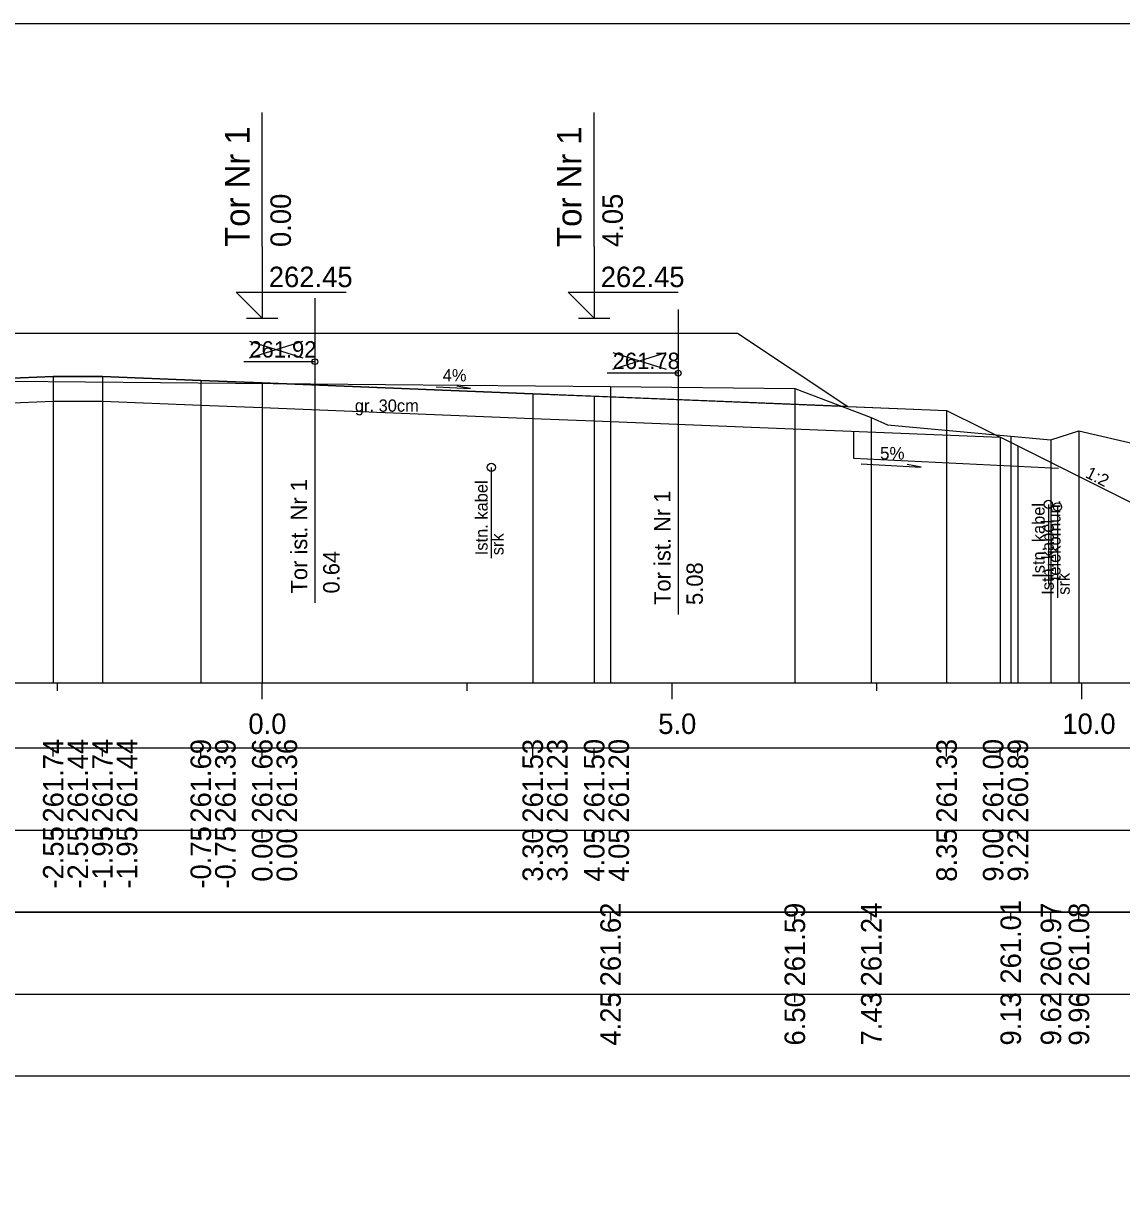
# Model space of a CAD drawing. Extents: x 6516023 to 6560129, y 5513077 to 5529206.
# Drawn here: x 6518144.8 to 6518158.2, y 5514565.91 to 5514580.16 of the extents above; entities that cross this region are included whole.
import ezdxf

# ---------------------------------------------------------------- set-up
doc = ezdxf.new("R2010")
doc.units = 0
for name, color, linetype in [('IR_default', 7, 'Continuous'), ('TOR_PRZEK_P-kable', 7, 'Continuous'), ('TOR_PRZEK_P-komponent', 7, 'Continuous'), ('TOR_PRZEK_P-opisy', 7, 'Continuous'), ('TOR_PRZEK_P-schodkowanie+wymiana', 7, 'Continuous'), ('TOR_PRZEK_P-tabelka istniejace', 7, 'Continuous'), ('TOR_PRZEK_P-tabelka projektowane', 7, 'Continuous'), ('TOR_PRZEK_P-teren istniejacy', 7, 'Continuous'), ('TOR_PRZEK_P-tory istniejace', 7, 'Continuous'), ('TOR_PRZEK_P-tory projektowane', 7, 'Continuous'), ('TOR_PRZEK_P-uklad odniesienia', 7, 'Continuous'), ('TOR_PRZEK_P-warstwa ochronna I', 7, 'Continuous'), ('TOR_PRZEK_P-warstwa ochronna II', 7, 'Continuous'), ('TOR_PS_T-skarpy projektowane', 7, 'Continuous'), ('TOR_RAMKI-ramka+tabelka 1', 7, 'Continuous')]:
    doc.layers.add(name, color=color, linetype=linetype)

msp = doc.modelspace()

# ---------------------------------------------------------------- linework, layer by layer
at = {"layer": 'IR_default'}
msp.add_lwpolyline([(6518133.797, 5514574.26), (6518134.793, 5514573.596), (6518135.193, 5514573.596), (6518138.343, 5514575.171), (6518138.343, 5514575.171), (6518139.213, 5514575.606), (6518140.378, 5514575.653), (6518141.463, 5514576.376), (6518144.963, 5514576.376), (6518145.963, 5514576.376), (6518149.463, 5514576.376), (6518150.013, 5514576.376), (6518153.513, 5514576.376), (6518154.856, 5514575.48), (6518156.063, 5514575.432), (6518156.933, 5514574.997), (6518159.03, 5514573.949), (6518159.43, 5514573.949), (6518160.015, 5514574.339), (6518160.54, 5514574.689)], dxfattribs=at)
at = {"layer": 'TOR_PRZEK_P-kable'}
for p, q in [((6518150.508, 5514574.736), (6518150.508, 5514573.627)), ((6518157.304, 5514574.284), (6518157.304, 5514573.311)), ((6518157.416, 5514574.254), (6518157.416, 5514573.144))]:
    msp.add_line(p, q, dxfattribs=at)
for centre in [(6518150.508, 5514574.736), (6518157.304, 5514574.284), (6518157.416, 5514574.254)]:
    msp.add_circle(centre, 0.05, dxfattribs=at)
at = {"layer": 'TOR_PRZEK_P-komponent'}
msp.add_lwpolyline([(6518141.463, 5514576.376), (6518144.963, 5514576.376), (6518145.963, 5514576.376), (6518149.463, 5514576.376), (6518150.013, 5514576.376), (6518153.513, 5514576.376), (6518154.856, 5514575.48), (6518151.013, 5514575.634), (6518147.713, 5514575.766), (6518146.963, 5514575.796), (6518145.763, 5514575.844), (6518145.163, 5514575.844), (6518143.963, 5514575.796), (6518143.213, 5514575.766), (6518140.378, 5514575.653)], close=True, dxfattribs=at)
at = {"layer": 'TOR_PRZEK_P-opisy'}
msp.add_lwpolyline([(6518149.836, 5514575.719), (6518150.254, 5514575.7), (6518150.086, 5514575.728)], dxfattribs=at)
at = {"layer": 'TOR_PRZEK_P-schodkowanie+wymiana'}
for p, q in [((6518154.926, 5514575.178), (6518154.926, 5514574.849)), ((6518154.926, 5514574.849), (6518157.429, 5514574.724))]:
    msp.add_line(p, q, dxfattribs=at)
at = {"layer": 'TOR_PRZEK_P-tabelka istniejace'}
for p, q in [((6518151.963, 5514569.206), (6518151.963, 5514569.306)), ((6518154.211, 5514569.206), (6518154.211, 5514569.306)), ((6518155.144, 5514569.206), (6518155.144, 5514569.306)), ((6518156.845, 5514569.206), (6518156.845, 5514569.306)), ((6518157.336, 5514569.206), (6518157.336, 5514569.306)), ((6518157.678, 5514569.206), (6518157.678, 5514569.306)), ((6518086.663, 5514568.306), (6518190.463, 5514568.306)), ((6518151.963, 5514568.206), (6518151.963, 5514568.306)), ((6518154.211, 5514568.206), (6518154.211, 5514568.306)), ((6518155.144, 5514568.206), (6518155.144, 5514568.306)), ((6518156.845, 5514568.206), (6518156.845, 5514568.306)), ((6518157.336, 5514568.206), (6518157.336, 5514568.306)), ((6518157.678, 5514568.206), (6518157.678, 5514568.306))]:
    msp.add_line(p, q, dxfattribs=at)
for points in [[(6518151.963, 5514575.724), (6518151.963, 5514572.306), (6518151.963, 5514572.176), (6518151.963, 5514572.106)], [(6518154.211, 5514575.7), (6518154.211, 5514572.306), (6518154.211, 5514572.176), (6518154.211, 5514572.106)], [(6518155.144, 5514575.346), (6518155.144, 5514572.306), (6518155.144, 5514572.176), (6518155.144, 5514572.106)], [(6518157.678, 5514575.182), (6518157.678, 5514572.306), (6518157.678, 5514572.176), (6518157.678, 5514572.106)], [(6518156.845, 5514575.116), (6518156.845, 5514572.306), (6518156.845, 5514572.176), (6518156.845, 5514572.106)], [(6518157.336, 5514575.073), (6518157.336, 5514572.306), (6518157.336, 5514572.176), (6518157.336, 5514572.106)]]:
    msp.add_lwpolyline(points, dxfattribs=at)
msp.add_lwpolyline([(6518086.663, 5514569.306), (6518086.663, 5514567.306), (6518190.463, 5514567.306), (6518190.463, 5514569.306)], close=True, dxfattribs=at)
at = {"layer": 'TOR_PRZEK_P-tabelka projektowane'}
for p, q in [((6518145.163, 5514571.206), (6518145.163, 5514571.306)), ((6518145.163, 5514571.206), (6518145.163, 5514571.306)), ((6518145.763, 5514571.206), (6518145.763, 5514571.306)), ((6518145.763, 5514571.206), (6518145.763, 5514571.306)), ((6518146.963, 5514571.206), (6518146.963, 5514571.306)), ((6518146.963, 5514571.206), (6518146.963, 5514571.306)), ((6518147.713, 5514571.206), (6518147.713, 5514571.306)), ((6518147.713, 5514571.206), (6518147.713, 5514571.306)), ((6518151.013, 5514571.206), (6518151.013, 5514571.306)), ((6518151.013, 5514571.206), (6518151.013, 5514571.306)), ((6518151.763, 5514571.206), (6518151.763, 5514571.306)), ((6518151.763, 5514571.206), (6518151.763, 5514571.306)), ((6518156.063, 5514571.206), (6518156.063, 5514571.306)), ((6518156.715, 5514571.206), (6518156.715, 5514571.306)), ((6518156.933, 5514571.206), (6518156.933, 5514571.306)), ((6518086.663, 5514570.306), (6518190.463, 5514570.306)), ((6518145.163, 5514570.206), (6518145.163, 5514570.306)), ((6518145.163, 5514570.206), (6518145.163, 5514570.306)), ((6518145.763, 5514570.206), (6518145.763, 5514570.306)), ((6518145.763, 5514570.206), (6518145.763, 5514570.306)), ((6518146.963, 5514570.206), (6518146.963, 5514570.306)), ((6518146.963, 5514570.206), (6518146.963, 5514570.306)), ((6518147.713, 5514570.206), (6518147.713, 5514570.306)), ((6518147.713, 5514570.206), (6518147.713, 5514570.306)), ((6518151.013, 5514570.206), (6518151.013, 5514570.306)), ((6518151.013, 5514570.206), (6518151.013, 5514570.306)), ((6518151.763, 5514570.206), (6518151.763, 5514570.306)), ((6518151.763, 5514570.206), (6518151.763, 5514570.306)), ((6518156.063, 5514570.206), (6518156.063, 5514570.306)), ((6518156.715, 5514570.206), (6518156.715, 5514570.306)), ((6518156.933, 5514570.206), (6518156.933, 5514570.306))]:
    msp.add_line(p, q, dxfattribs=at)
for points in [[(6518145.163, 5514575.844), (6518145.163, 5514572.306), (6518145.163, 5514572.176), (6518145.163, 5514572.106)], [(6518145.763, 5514575.844), (6518145.763, 5514572.306), (6518145.763, 5514572.176), (6518145.763, 5514572.106)], [(6518146.963, 5514575.796), (6518146.963, 5514572.306), (6518146.963, 5514572.176), (6518146.963, 5514572.106)], [(6518147.713, 5514575.766), (6518147.713, 5514572.306), (6518147.713, 5514572.176), (6518147.713, 5514572.106)], [(6518151.013, 5514575.634), (6518151.013, 5514572.306), (6518151.013, 5514572.176), (6518151.013, 5514572.106)], [(6518151.763, 5514575.604), (6518151.763, 5514572.306), (6518151.763, 5514572.176), (6518151.763, 5514572.106)], [(6518145.163, 5514575.544), (6518145.163, 5514572.306), (6518145.163, 5514572.176), (6518145.163, 5514572.106)], [(6518145.763, 5514575.544), (6518145.763, 5514572.306), (6518145.763, 5514572.176), (6518145.763, 5514572.106)], [(6518146.963, 5514575.496), (6518146.963, 5514572.306), (6518146.963, 5514572.176), (6518146.963, 5514572.106)], [(6518147.713, 5514575.466), (6518147.713, 5514572.306), (6518147.713, 5514572.176), (6518147.713, 5514572.106)], [(6518151.013, 5514575.334), (6518151.013, 5514572.306), (6518151.013, 5514572.176), (6518151.013, 5514572.106)], [(6518151.763, 5514575.304), (6518151.763, 5514572.306), (6518151.763, 5514572.176), (6518151.763, 5514572.106)], [(6518156.063, 5514575.432), (6518156.063, 5514572.306), (6518156.063, 5514572.176), (6518156.063, 5514572.106)], [(6518156.715, 5514575.106), (6518156.715, 5514572.306), (6518156.715, 5514572.176), (6518156.715, 5514572.106)], [(6518156.933, 5514574.997), (6518156.933, 5514572.306), (6518156.933, 5514572.176), (6518156.933, 5514572.106)]]:
    msp.add_lwpolyline(points, dxfattribs=at)
msp.add_lwpolyline([(6518086.663, 5514571.306), (6518086.663, 5514569.306), (6518190.463, 5514569.306), (6518190.463, 5514571.306)], close=True, dxfattribs=at)
at = {"layer": 'TOR_PRZEK_P-teren istniejacy'}
msp.add_lwpolyline([(6518128.054, 5514574.514), (6518133.683, 5514574.259), (6518134.3, 5514574.263), (6518135.168, 5514574.586), (6518136.518, 5514573.793), (6518136.879, 5514573.66), (6518137.337, 5514573.913), (6518139.396, 5514575.089), (6518139.839, 5514575.094), (6518140.612, 5514575.143), (6518140.871, 5514575.248), (6518141.665, 5514575.215), (6518141.808, 5514575.25), (6518142.488, 5514575.695), (6518142.671, 5514575.806), (6518143.723, 5514575.795), (6518151.963, 5514575.724), (6518154.211, 5514575.7), (6518155.144, 5514575.346), (6518155.342, 5514575.255), (6518156.845, 5514575.116), (6518157.336, 5514575.073), (6518157.678, 5514575.182), (6518158.414, 5514575.01)], dxfattribs=at)
at = {"layer": 'TOR_PRZEK_P-tory istniejace'}
for p, q in [((6518148.355, 5514576.802), (6518148.355, 5514573.081)), ((6518152.789, 5514576.662), (6518152.789, 5514572.941)), ((6518147.556, 5514576.073), (6518148.208, 5514576.276)), ((6518147.556, 5514576.276), (6518148.208, 5514576.073)), ((6518148.356, 5514576.026), (6518147.49, 5514576.026)), ((6518151.989, 5514575.933), (6518152.641, 5514576.136)), ((6518151.989, 5514576.136), (6518152.641, 5514575.933)), ((6518152.789, 5514575.886), (6518151.923, 5514575.886))]:
    msp.add_line(p, q, dxfattribs=at)
for centre in [(6518148.356, 5514576.026), (6518152.789, 5514575.886)]:
    msp.add_circle(centre, 0.035, dxfattribs=at)
at = {"layer": 'TOR_PRZEK_P-tory projektowane'}
for p, q in [((6518147.713, 5514577.434), (6518147.713, 5514579.066)), ((6518151.763, 5514577.433), (6518151.763, 5514579.066)), ((6518147.713, 5514577.434), (6518147.713, 5514576.556)), ((6518151.763, 5514577.433), (6518151.763, 5514576.556)), ((6518147.713, 5514576.556), (6518147.394, 5514576.875)), ((6518147.394, 5514576.875), (6518148.738, 5514576.875)), ((6518151.763, 5514576.556), (6518151.444, 5514576.875)), ((6518151.444, 5514576.875), (6518152.788, 5514576.875)), ((6518147.521, 5514576.556), (6518147.905, 5514576.556)), ((6518151.571, 5514576.556), (6518151.955, 5514576.556))]:
    msp.add_line(p, q, dxfattribs=at)
at = {"layer": 'TOR_PRZEK_P-uklad odniesienia'}
for p, q in [((6518090.463, 5514572.106), (6518190.463, 5514572.106)), ((6518145.213, 5514572.006), (6518145.213, 5514572.106)), ((6518147.713, 5514571.906), (6518147.713, 5514572.106)), ((6518150.213, 5514572.006), (6518150.213, 5514572.106)), ((6518152.713, 5514571.906), (6518152.713, 5514572.106)), ((6518155.213, 5514572.006), (6518155.213, 5514572.106)), ((6518157.713, 5514571.906), (6518157.713, 5514572.106))]:
    msp.add_line(p, q, dxfattribs=at)
at = {"layer": 'TOR_PRZEK_P-warstwa ochronna I'}
msp.add_lwpolyline([(6518138.561, 5514575.28), (6518143.213, 5514575.466), (6518143.963, 5514575.496), (6518145.163, 5514575.544), (6518145.763, 5514575.544), (6518146.963, 5514575.496), (6518147.713, 5514575.466), (6518151.013, 5514575.334), (6518151.763, 5514575.304), (6518156.715, 5514575.106)], dxfattribs=at)
at = {"layer": 'TOR_PRZEK_P-warstwa ochronna II'}
msp.add_lwpolyline([(6518133.797, 5514574.26), (6518134.792, 5514573.596), (6518135.192, 5514573.596), (6518138.343, 5514575.171), (6518139.213, 5514575.606), (6518143.213, 5514575.766), (6518143.963, 5514575.796), (6518145.163, 5514575.844), (6518145.763, 5514575.844), (6518146.963, 5514575.796), (6518147.713, 5514575.766), (6518151.013, 5514575.634), (6518151.763, 5514575.604), (6518156.063, 5514575.432), (6518156.933, 5514574.997), (6518159.029, 5514573.949), (6518159.43, 5514573.949), (6518160.54, 5514574.689)], dxfattribs=at)
at = {"layer": 'TOR_PS_T-skarpy projektowane'}
msp.add_lwpolyline([(6518155.019, 5514574.779), (6518155.754, 5514574.74), (6518155.581, 5514574.77)], dxfattribs=at)
at = {"layer": 'TOR_RAMKI-ramka+tabelka 1'}
msp.add_lwpolyline([(6517997.013, 5514580.156), (6518244.513, 5514580.156), (6518244.513, 5514551.656), (6517997.013, 5514551.656)], close=True, dxfattribs=at)

# ---------------------------------------------------------------- texts
at = {"layer": 'TOR_PRZEK_P-kable'}
for s, height, p in [('Istn. kabel', 0.14999, (6518150.463, 5514573.663)), ('telekomun.', 0.15, (6518157.453, 5514573.358)), ('Istn. kabel', 0.14999, (6518157.259, 5514573.387)), ('Istn. kabel', 0.14999, (6518157.371, 5514573.18)), ('srk', 0.15, (6518150.657, 5514573.663)), ('srk', 0.15, (6518157.565, 5514573.18))]:
    msp.add_text(s, height=height, rotation=90.0511, dxfattribs=at).set_placement(p)
at = {"layer": 'TOR_PRZEK_P-opisy'}
for s, rotation, p in [('4%', 359.8485, (6518149.915, 5514575.785)), ('1:2', 332.9299, (6518157.746, 5514574.619))]:
    msp.add_text(s, height=0.15, rotation=rotation, dxfattribs=at).set_placement(p)
at = {"layer": 'TOR_PRZEK_P-tabelka istniejace'}
for s, p in [('261.62', (6518152.088, 5514568.4)), ('261.59', (6518154.336, 5514568.398)), ('261.24', (6518155.269, 5514568.399)), ('261.01', (6518156.97, 5514568.433)), ('260.97', (6518157.461, 5514568.398)), ('261.08', (6518157.803, 5514568.398)), ('4.25', (6518152.088, 5514567.677)), ('6.50', (6518154.336, 5514567.678)), ('7.43', (6518155.269, 5514567.678)), ('9.13', (6518156.97, 5514567.678)), ('9.62', (6518157.461, 5514567.68)), ('9.96', (6518157.803, 5514567.677))]:
    msp.add_text(s, height=0.25, rotation=90, dxfattribs=at).set_placement(p)
at = {"layer": 'TOR_PRZEK_P-tabelka projektowane'}
for s, p in [('261.74', (6518145.288, 5514570.399)), ('261.44', (6518145.588, 5514570.399)), ('261.74', (6518145.888, 5514570.399)), ('261.44', (6518146.188, 5514570.399)), ('261.69', (6518147.088, 5514570.398)), ('261.39', (6518147.388, 5514570.398)), ('261.66', (6518147.838, 5514570.398)), ('261.36', (6518148.138, 5514570.398)), ('261.53', (6518151.138, 5514570.398)), ('261.23', (6518151.438, 5514570.398)), ('261.50', (6518151.888, 5514570.398)), ('261.20', (6518152.188, 5514570.398)), ('261.33', (6518156.188, 5514570.398)), ('261.00', (6518156.755, 5514570.398)), ('260.89', (6518157.058, 5514570.398)), ('-2.55', (6518145.288, 5514569.593)), ('-2.55', (6518145.588, 5514569.593)), ('-1.95', (6518145.888, 5514569.593)), ('-1.95', (6518146.188, 5514569.593)), ('-0.75', (6518147.088, 5514569.593)), ('-0.75', (6518147.388, 5514569.593)), ('0.00', (6518147.838, 5514569.678)), ('0.00', (6518148.138, 5514569.678)), ('3.30', (6518151.138, 5514569.678)), ('3.30', (6518151.438, 5514569.678)), ('4.05', (6518151.888, 5514569.677)), ('4.05', (6518152.188, 5514569.677)), ('8.35', (6518156.188, 5514569.677)), ('9.00', (6518156.755, 5514569.678)), ('9.22', (6518157.058, 5514569.68))]:
    msp.add_text(s, height=0.25, rotation=90, dxfattribs=at).set_placement(p)
at = {"layer": 'TOR_PRZEK_P-tory istniejace'}
for s, p in [('261.92', (6518147.556, 5514576.076)), ('261.78', (6518151.989, 5514575.936))]:
    msp.add_text(s, height=0.2, dxfattribs=at).set_placement(p)
for s, rotation, p in [('Tor ist. Nr 1', 90.0511, (6518148.262, 5514573.196)), ('Tor ist. Nr 1', 90.0511, (6518152.695, 5514573.056)), ('0.64', 90, (6518148.656, 5514573.196)), ('5.08', 90, (6518153.089, 5514573.056))]:
    msp.add_text(s, height=0.2, rotation=rotation, dxfattribs=at).set_placement(p)
at = {"layer": 'TOR_PRZEK_P-tory projektowane'}
for s, height, p in [('Tor Nr 1', 0.3, (6518147.558, 5514577.428)), ('Tor Nr 1', 0.3, (6518151.608, 5514577.427)), ('0.00', 0.25, (6518148.063, 5514577.426)), ('4.05', 0.25, (6518152.113, 5514577.426))]:
    msp.add_text(s, height=height, rotation=90, dxfattribs=at).set_placement(p)
for p in [(6518147.793, 5514576.936), (6518151.843, 5514576.936)]:
    msp.add_text('262.45', height=0.25, dxfattribs=at).set_placement(p)
at = {"layer": 'TOR_PRZEK_P-uklad odniesienia'}
for s, p in [('0.0', (6518147.544, 5514571.481)), ('5.0', (6518152.544, 5514571.481)), ('10.0', (6518157.474, 5514571.481))]:
    msp.add_text(s, height=0.25, dxfattribs=at).set_placement(p)
at = {"layer": 'TOR_PRZEK_P-warstwa ochronna I'}
msp.add_text('gr. 30cm', height=0.15, dxfattribs=at).set_placement((6518148.843, 5514575.415))
at = {"layer": 'TOR_PS_T-skarpy projektowane'}
msp.add_text('5%', height=0.1545, dxfattribs=at).set_placement((6518155.251, 5514574.831))

doc.saveas('drawing.dxf')
